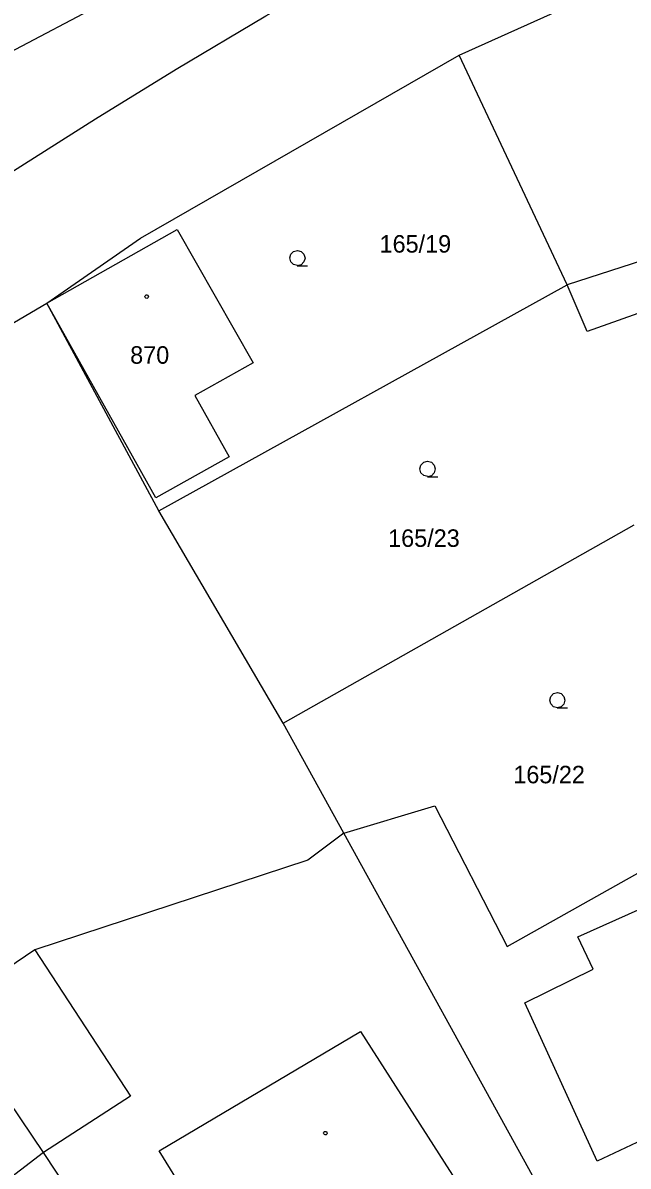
# Model space of a CAD drawing. Extents: x -757994 to -755874, y -1047691 to -1046119.
# Drawn here: x -756604.5 to -756575.1, y -1046641 to -1046585.4 of the extents above; entities that cross this region are included whole.
import ezdxf

# ---------------------------------------------------------------- set-up
doc = ezdxf.new("R2010")
doc.units = 0
doc.layers.add('katastrální mapa', color=7, linetype='Continuous')

msp = doc.modelspace()

# ---------------------------------------------------------------- linework, layer by layer
at = {"layer": 'katastrální mapa'}
for p, q in [((-756608.85, -1046588.84), (-756559.96, -1046562.95)), ((-756583.3, -1046587), (-756577.6, -1046584.44)), ((-756598.77, -1046595.89), (-756583.3, -1046587)), ((-756578.05, -1046598.16), (-756583.3, -1046587)), ((-756603.31, -1046599.04), (-756596.98, -1046595.46)), ((-756603.31, -1046599.04), (-756598.77, -1046595.89)), ((-756596.98, -1046595.46), (-756593.3, -1046601.94)), ((-756569.83, -1046595.5), (-756578.05, -1046598.16)), ((-756597.88, -1046609.14), (-756578.05, -1046598.16)), ((-756577.07, -1046600.43), (-756578.05, -1046598.16)), ((-756569.94, -1046597.86), (-756577.07, -1046600.43)), ((-756611.22, -1046603.71), (-756603.31, -1046599.04)), ((-756597.88, -1046609.14), (-756603.31, -1046599.04)), ((-756598.01, -1046608.51), (-756603.31, -1046599.04)), ((-756593.3, -1046601.94), (-756596.13, -1046603.54)), ((-756596.13, -1046603.54), (-756594.46, -1046606.51)), ((-756594.46, -1046606.51), (-756598.01, -1046608.51)), ((-756591.83, -1046619.46), (-756597.88, -1046609.14)), ((-756591.83, -1046619.46), (-756574.8, -1046609.82)), ((-756588.89, -1046624.8), (-756591.83, -1046619.46)), ((-756588.89, -1046624.8), (-756584.47, -1046623.48)), ((-756584.47, -1046623.48), (-756580.96, -1046630.31)), ((-756580.96, -1046630.31), (-756568.8, -1046623.48)), ((-756588.89, -1046624.8), (-756590.64, -1046626.11)), ((-756578.33, -1046643.98), (-756588.89, -1046624.8)), ((-756590.64, -1046626.11), (-756603.89, -1046630.48)), ((-756577.53, -1046629.84), (-756573.45, -1046628.01)), ((-756576.79, -1046631.41), (-756577.53, -1046629.84)), ((-756603.89, -1046630.48), (-756608.17, -1046633.35)), ((-756603.89, -1046630.48), (-756599.25, -1046637.59)), ((-756580.1, -1046633.05), (-756576.79, -1046631.41)), ((-756576.6, -1046640.75), (-756580.1, -1046633.05)), ((-756603.47, -1046640.33), (-756608.17, -1046633.35)), ((-756597.85, -1046640.24), (-756588.08, -1046634.44)), ((-756588.08, -1046634.44), (-756583.03, -1046642.32)), ((-756568.1, -1046636.75), (-756576.6, -1046640.75)), ((-756599.25, -1046637.59), (-756603.47, -1046640.33)), ((-756603.47, -1046640.33), (-756606.66, -1046642.77)), ((-756594.53, -1046653.78), (-756603.47, -1046640.33)), ((-756592.79, -1046648.48), (-756597.85, -1046640.24))]:
    msp.add_line(p, q, dxfattribs=at)
for points in [[(-756627.26, -1046608.56), (-756623.406, -1046605.581), (-756618.909, -1046602.236), (-756614.351, -1046598.974), (-756609.735, -1046595.796), (-756605.061, -1046592.703), (-756600.95, -1046590.09), (-756597.033, -1046587.672), (-756592.676, -1046585.082), (-756588.276, -1046582.566), (-756583.836, -1046580.122), (-756579.355, -1046577.753), (-756575.25, -1046575.67)], [(-756591.14, -1046597.22), (-756591.33, -1046597.17), (-756591.465, -1046597.035), (-756591.515, -1046596.85), (-756591.465, -1046596.665), (-756591.33, -1046596.53), (-756591.145, -1046596.48), (-756590.96, -1046596.53), (-756590.825, -1046596.665), (-756590.775, -1046596.855), (-756590.825, -1046597.045), (-756590.96, -1046597.18), (-756591.15, -1046597.23), (-756590.65, -1046597.23)], [(-756584.82, -1046607.47), (-756585.01, -1046607.42), (-756585.145, -1046607.285), (-756585.195, -1046607.1), (-756585.145, -1046606.915), (-756585.01, -1046606.78), (-756584.825, -1046606.73), (-756584.64, -1046606.78), (-756584.505, -1046606.915), (-756584.455, -1046607.105), (-756584.505, -1046607.295), (-756584.64, -1046607.43), (-756584.83, -1046607.48), (-756584.33, -1046607.48)], [(-756578.52, -1046618.71), (-756578.71, -1046618.66), (-756578.845, -1046618.525), (-756578.895, -1046618.34), (-756578.845, -1046618.155), (-756578.71, -1046618.02), (-756578.525, -1046617.97), (-756578.34, -1046618.02), (-756578.205, -1046618.155), (-756578.155, -1046618.345), (-756578.205, -1046618.535), (-756578.34, -1046618.67), (-756578.53, -1046618.72), (-756578.03, -1046618.72)]]:
    msp.add_lwpolyline(points, dxfattribs=at)
for points in [[(-756598.46, -1046598.645), (-756598.41, -1046598.655), (-756598.385, -1046598.7), (-756598.375, -1046598.73), (-756598.385, -1046598.775), (-756598.425, -1046598.81), (-756598.46, -1046598.815), (-756598.505, -1046598.8), (-756598.535, -1046598.77), (-756598.545, -1046598.73), (-756598.535, -1046598.685), (-756598.495, -1046598.65)], [(-756589.79, -1046639.295), (-756589.74, -1046639.305), (-756589.715, -1046639.35), (-756589.705, -1046639.38), (-756589.715, -1046639.425), (-756589.755, -1046639.46), (-756589.79, -1046639.465), (-756589.835, -1046639.45), (-756589.865, -1046639.42), (-756589.875, -1046639.38), (-756589.865, -1046639.335), (-756589.825, -1046639.3)]]:
    msp.add_lwpolyline(points, close=True, dxfattribs=at)

# ---------------------------------------------------------------- texts
for s, p in [('165/19', (-756587.157, -1046596.59)), ('870', (-756599.264, -1046601.99)), ('165/23', (-756586.741, -1046610.89)), ('165/22', (-756580.664, -1046622.38))]:
    msp.add_text(s, height=0.85, dxfattribs=at).set_placement(p)

doc.saveas('drawing.dxf')
